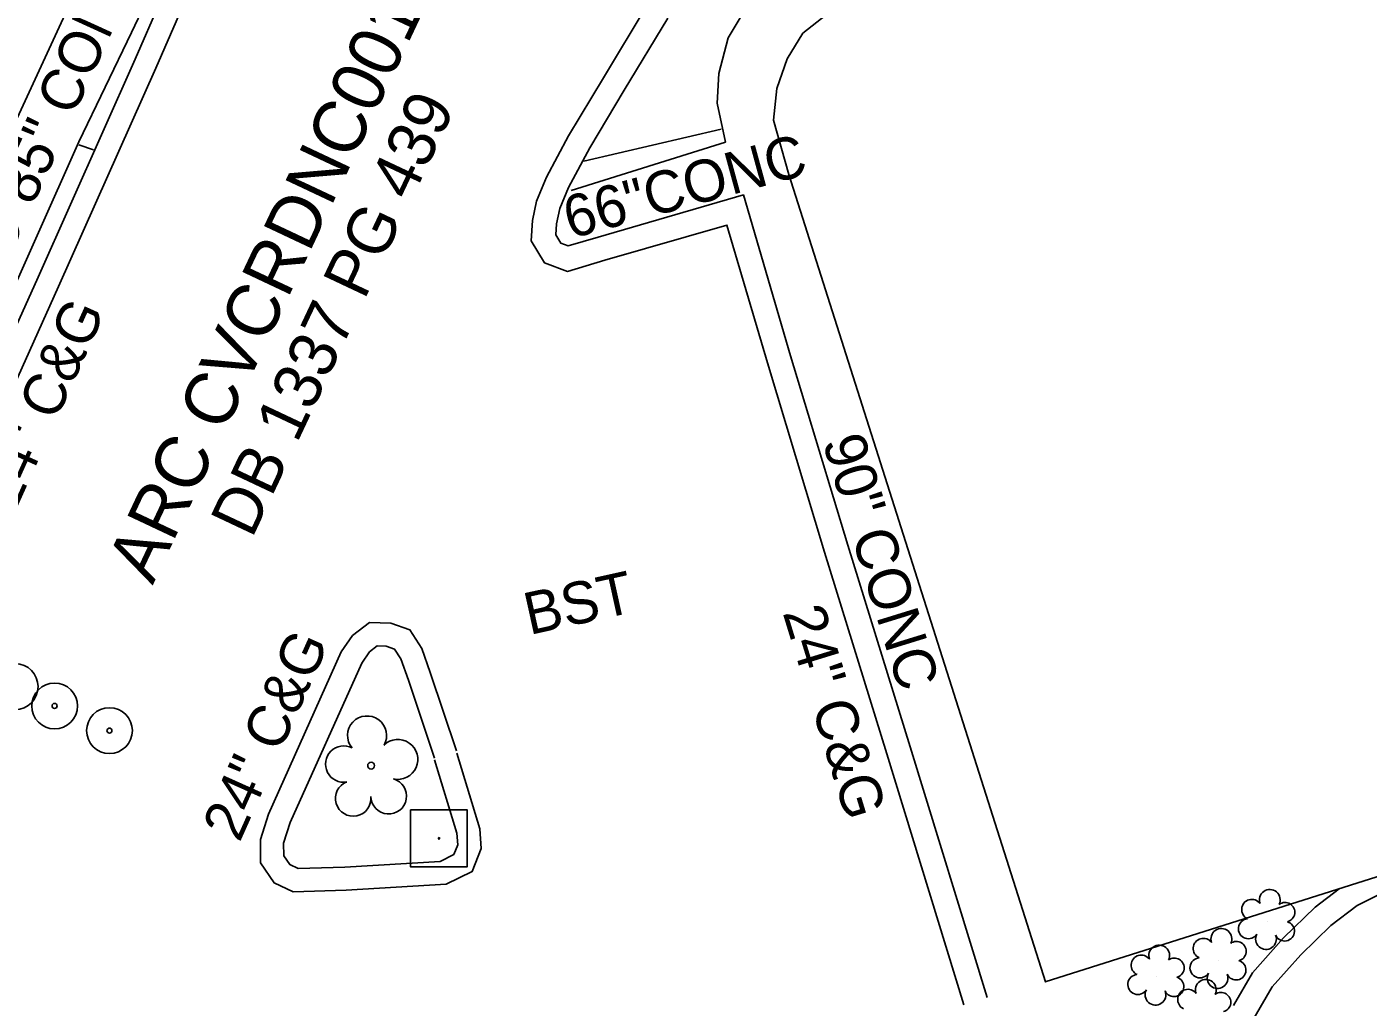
# Model space of a CAD drawing. Extents: x 2089016 to 2094354, y 862840 to 864725.
# Drawn here: x 2092779.7 to 2092907.3, y 863419 to 863512.3 of the extents above; entities that cross this region are included whole.
import ezdxf

# ---------------------------------------------------------------- set-up
doc = ezdxf.new("R2010")
doc.units = 0
for name, color, linetype in [('Exist Building', 7, 'Continuous'), ('Exist Building Text', 7, 'Continuous'), ('Exist Other Culture Area Outline', 7, 'Continuous'), ('Exist Other Culture Area Outline Text', 7, 'Continuous'), ('Exist Other Culture Located Object CELL', 7, 'Continuous'), ('Exist Property Deed Book Text', 7, 'Continuous'), ('Exist Property Owner Text', 7, 'Continuous'), ('Exist Roads Curbs', 7, 'Continuous'), ('Exist Roads Curbs Text', 7, 'Continuous'), ('Exist Roads EOP Other', 7, 'Continuous'), ('Exist Roads EOP Other Text', 7, 'Continuous'), ('Exist Utilities Other Pole With Base CELL', 7, 'Continuous'), ('Exist Vegetation Hedge Row', 7, 'Continuous'), ('Exist Vegetation Shrub CELL', 7, 'Continuous'), ('Exist Vegetation Tree CELL', 7, 'Continuous')]:
    doc.layers.add(name, color=color, linetype=linetype)

msp = doc.modelspace()

# ---------------------------------------------------------------- linework, layer by layer
at = {"layer": 'Exist Building'}
for p, q in [((2092789.66, 863511.75), (2092794.17, 863521.45)), ((2092784.64, 863501.37), (2092789.66, 863511.75)), ((2092772.37, 863473.85), (2092784.64, 863501.37))]:
    msp.add_line(p, q, dxfattribs=at)
msp.add_lwpolyline([(2092876.63, 863421.44), (2092852.19, 863498.24), (2092850.75, 863503.41), (2092851.05, 863506.43), (2092852.03, 863509.25), (2092853.54, 863511.69), (2092856.63, 863514.15), (2092866.58, 863516.84), (2092929.74, 863535.83), (2092983.43, 863552.5), (2093001.36, 863493.67), (2093002.4, 863490.35), (2093002.96, 863488.11), (2092994.33, 863472.8), (2093011.7, 863463.03), (2093003.05, 863446.38), (2092985.19, 863455.8), (2092876.6, 863421.42)], close=True, dxfattribs=at)
at = {"layer": 'Exist Other Culture Area Outline'}
msp.add_lwpolyline([(2092831.47, 863496.72), (2092846.16, 863501.34), (2092845.37, 863505.04), (2092845.52, 863507.85), (2092846.41, 863511.25), (2092848.12, 863514.1), (2092850.14, 863516.11), (2092854.74, 863518.16), (2092862.57, 863520.68), (2092858.27, 863534.41)], dxfattribs=at)
at = {"layer": 'Exist Other Culture Located Object CELL'}
for centre, radius in [((2092778.58, 863449.52), 2.18), ((2092782.33, 863447.68), 2.18), ((2092782.33, 863447.68), 0.24), ((2092787.55, 863445.33), 2.18), ((2092787.55, 863445.33), 0.24)]:
    msp.add_circle(centre, radius, dxfattribs=at)
at = {"layer": 'Exist Roads Curbs'}
for points in [[(2092770.61, 863465.99), (2092780.75, 863488.47), (2092790, 863509.24), (2092794.76, 863520.18)], [(2092840.68, 863513.13), (2092836.53, 863506.26), (2092833.25, 863500.79), (2092831.24, 863497.02), (2092830.41, 863495.01), (2092830.09, 863493.56), (2092830.02, 863492.5), (2092830.49, 863491.73), (2092831.21, 863491.46), (2092834.04, 863492.3), (2092847.87, 863496.3), (2092852.36, 863480.99), (2092857.8, 863462.99), (2092863.73, 863443.8), (2092871.07, 863419.93)], [(2092818.48, 863442.7), (2092816, 863450.14), (2092815.28, 863452.16), (2092814.68, 863453.08), (2092813.89, 863453.37), (2092813.01, 863453.4), (2092812.3, 863452.84), (2092811.55, 863451.74), (2092804.75, 863436.6), (2092804.12, 863434.63), (2092804.13, 863433.42), (2092804.7, 863432.59), (2092805.51, 863432.2), (2092809.96, 863432.35), (2092819.02, 863432.89), (2092820.31, 863433.53), (2092820.69, 863434.46), (2092820.6, 863435.57), (2092818.48, 863442.54)], [(2092894.5, 863419.17), (2092896.33, 863422.3), (2092899.25, 863425.6), (2092902.27, 863428.53), (2092904.57, 863430.28)]]:
    msp.add_lwpolyline(points, dxfattribs=at)
at = {"layer": 'Exist Roads EOP Other'}
for points in [[(2092772.57, 863465.12), (2092782.71, 863487.6), (2092791.96, 863508.38), (2092796.69, 863519.26)], [(2092838.73, 863514.36), (2092834.55, 863507.45), (2092831.24, 863501.93), (2092829.15, 863498.01), (2092828.2, 863495.71), (2092827.8, 863493.88), (2092827.67, 863491.93), (2092828.93, 863489.84), (2092831.13, 863489.03), (2092834.69, 863490.09), (2092846.3, 863493.44), (2092850.15, 863480.33), (2092855.6, 863462.32), (2092861.53, 863443.12), (2092868.86, 863419.25)], [(2092820.58, 863443.4), (2092818.08, 863450.86), (2092817.27, 863453.14), (2092816.14, 863454.91), (2092814.31, 863455.56), (2092812.28, 863455.63), (2092810.67, 863454.37), (2092809.61, 863452.83), (2092802.69, 863437.39), (2092801.92, 863434.98), (2092801.92, 863432.74), (2092803.21, 863430.85), (2092805.04, 863429.98), (2092810.07, 863430.14), (2092819.59, 863430.71), (2092822.05, 863431.92), (2092822.93, 863434.13), (2092822.78, 863435.99), (2092820.59, 863443.18)], [(2092896.48, 863418), (2092898.2, 863420.94), (2092900.92, 863424.01), (2092903.77, 863426.78), (2092906.28, 863428.69), (2092910.18, 863430.65), (2092915.01, 863432.26), (2092985.78, 863454.09), (2092986.61, 863455.05)]]:
    msp.add_lwpolyline(points, dxfattribs=at)
at = {"layer": 'Exist Utilities Other Pole With Base CELL'}
msp.add_line((2092818.92, 863435.08), (2092818.92, 863435.08), dxfattribs=at)
msp.add_lwpolyline([(2092816.19, 863437.78), (2092821.59, 863437.78), (2092821.59, 863432.38), (2092816.19, 863432.38), (2092816.19, 863437.78)], dxfattribs=at)
msp.add_circle((2092818.92, 863435.08), 0.0707, dxfattribs=at)
at = {"layer": 'Exist Vegetation Hedge Row'}
for p, q in [((2092845.76, 863502.58), (2092832.69, 863499.51)), ((2092786.04, 863500.6), (2092784.62, 863501.06))]:
    msp.add_line(p, q, dxfattribs=at)
msp.add_lwpolyline([(2092747.55, 863434.45), (2092768.88, 863482.22), (2092789.4, 863526.68), (2092800.61, 863545.28), (2092807.15, 863553.68), (2092819.5, 863568.08), (2092828.86, 863579.51), (2092838.04, 863586.81), (2092850.62, 863591.69), (2092863.94, 863595.91), (2092879.21, 863598.66), (2092890.47, 863599.04), (2092891.65, 863595.64)], dxfattribs=at)
at = {"layer": 'Exist Vegetation Shrub CELL'}
for p, q in [((2092897.73, 863427.18), (2092897.73, 863427.18)), ((2092893.12, 863423.47), (2092893.12, 863423.47)), ((2092887.21, 863421.89), (2092887.21, 863421.89))]:
    msp.add_line(p, q, dxfattribs=at)
for centre, radius, start, end in [((2092897.96, 863429.22), 0.99, 334.8391, 200.4717), ((2092896.25, 863428.31), 0.968, 35.8908, 245.4216), ((2092899.41, 863428.05), 0.929, 284.4567, 126.0861), ((2092895.93, 863426.48), 0.955, 95.1099, 327.9534), ((2092899.37, 863426.25), 0.937, 204.9913, 73.4601), ((2092893.35, 863425.51), 0.99, 334.8391, 200.4717), ((2092897.6, 863425.5), 0.984, 151.2797, 21.387), ((2092887.44, 863423.93), 0.99, 334.8391, 200.4717), ((2092891.64, 863424.6), 0.968, 35.8908, 245.4216), ((2092894.79, 863424.34), 0.929, 284.4567, 126.0861), ((2092885.73, 863423.01), 0.968, 35.8908, 245.4216), ((2092888.88, 863422.76), 0.929, 284.4567, 126.0861), ((2092891.32, 863422.76), 0.955, 95.1099, 327.9534), ((2092894.76, 863422.54), 0.937, 204.9913, 73.4601), ((2092885.41, 863421.18), 0.955, 95.1099, 327.9534), ((2092892.99, 863421.78), 0.984, 151.2797, 21.387), ((2092887.08, 863420.2), 0.984, 151.2797, 21.387), ((2092888.85, 863420.96), 0.937, 204.9913, 73.4601), ((2092890.16, 863419.75), 0.968, 35.8908, 245.4216), ((2092891.87, 863420.66), 0.99, 334.8391, 200.4717), ((2092893.32, 863419.49), 0.929, 284.4567, 126.0861)]:
    msp.add_arc(centre, radius, start, end, dxfattribs=at)
at = {"layer": 'Exist Vegetation Tree CELL'}
msp.add_line((2092812.45, 863442), (2092812.45, 863442), dxfattribs=at)
msp.add_circle((2092812.45, 863442), 0.326, dxfattribs=at)
for centre, radius, start, end in [((2092812.06, 863444.87), 1.86, 330.1651, 219.7134), ((2092809.84, 863442.15), 1.73, 62.6636, 279.3457), ((2092814.99, 863442.59), 1.9, 257.1011, 134.1999), ((2092810.74, 863438.88), 1.69, 111.5671, 6.231), ((2092814.12, 863439.1), 1.7, 181.2822, 74.56)]:
    msp.add_arc(centre, radius, start, end, dxfattribs=at)

# ---------------------------------------------------------------- texts
at = {"layer": 'Exist Building Text'}
msp.add_text('6" TO 85" CONC WALL', height=4, rotation=65.4738, dxfattribs=at).set_placement((2092773.88, 863481.28))
at = {"layer": 'Exist Other Culture Area Outline Text'}
for s, rotation, p in [('66"CONC ', 15.2629, (2092831.41, 863492.11)), ('90" CONC ', 287.1533, (2092855.37, 863472.83))]:
    msp.add_text(s, height=4, rotation=rotation, dxfattribs=at).set_placement(p)
at = {"layer": 'Exist Property Deed Book Text'}
msp.add_text('DB 1337 PG 439', height=4.5, rotation=64.7632, dxfattribs=at).set_placement((2092801.1, 863463.53))
at = {"layer": 'Exist Property Owner Text'}
msp.add_text('ARC CVCRDNC001 LLC', height=5, rotation=64.7632, dxfattribs=at).set_placement((2092791.66, 863459.13))
at = {"layer": 'Exist Roads Curbs Text'}
for rotation, p in [(65.7222, (2092778.59, 863466.17)), (287.0912, (2092851.59, 863456.57)), (65.8398, (2092799.92, 863434.61))]:
    msp.add_text('24" C&G', height=4, rotation=rotation, dxfattribs=at).set_placement(p)
at = {"layer": 'Exist Roads EOP Other Text'}
msp.add_text('BST', height=4, rotation=12.4644, dxfattribs=at).set_placement((2092827.51, 863454.42))

doc.saveas('drawing.dxf')
